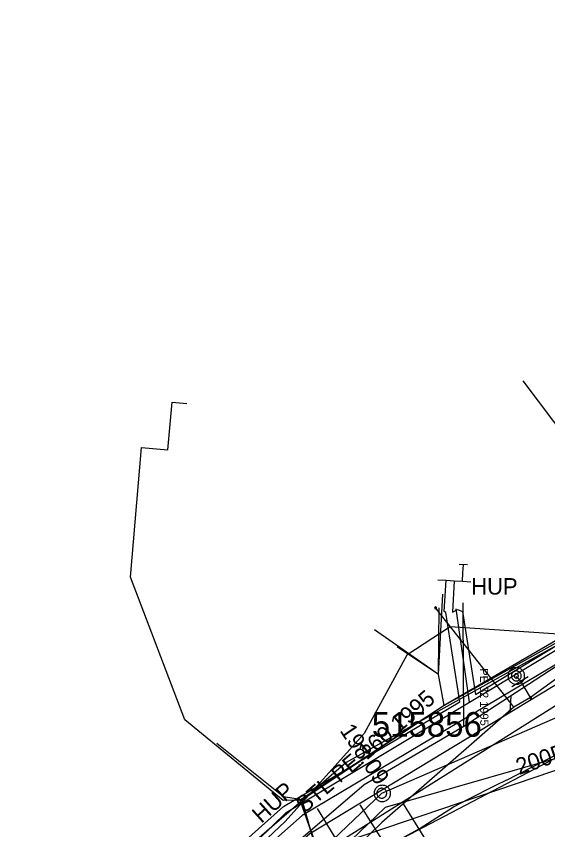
# Model space of a CAD drawing. Extents: x -746464 to -745690, y -1051581 to -1049993.
# Drawn here: x -746329.63 to -746297.29, y -1051000.39 to -1050950.94 of the extents above; entities that cross this region are included whole.
import ezdxf

# ---------------------------------------------------------------- set-up
doc = ezdxf.new("R2010")
doc.units = 0
for name, color, linetype in [('04_CETIN_NN', 7, 'Continuous'), ('04_CETIN_sdelovaci_podzem', 7, 'Continuous'), ('37_TVNET_sdelovaci_aktualizace_2019', 7, 'Continuous'), ('45_Eltodo_popisy', 7, 'Continuous'), ('45_Eltodo_vedeni_NN_zemni', 7, 'Continuous'), ('48_Prazs_plynarenska_STL', 7, 'Continuous'), ('48_Prazs_plynarenska_STL_popisy', 7, 'Continuous'), ('51_PVaK_kanal_jednotna_overena poloha_rad', 7, 'Continuous'), ('51_PVaK_kanal_objekty', 7, 'Continuous'), ('51_PVaK_kanal_popisy', 7, 'Continuous'), ('51_PVaK_vodovod_chranicky_objekty', 7, 'Continuous'), ('51_PVaK_vodovod_overena poloha_pripojka', 7, 'Continuous'), ('51_PVaK_vodovod_overena poloha_rad', 7, 'Continuous'), ('51_PVaK_vodovod_popisy', 7, 'Continuous'), ('51_PVaK_vodovod_zruseno_overena poloha', 7, 'Continuous'), ('55_PREdi_NN', 7, 'Continuous'), ('55_PREdi_NN_popisy', 7, 'Continuous'), ('55_PREdi_NN_pripojovaci_misto', 7, 'Continuous'), ('55_PREdi_stavby_popisy', 7, 'Continuous')]:
    doc.layers.add(name, color=color, linetype=linetype)

msp = doc.modelspace()

# ---------------------------------------------------------------- linework, layer by layer
at = {"layer": '04_CETIN_NN'}
for points in [[(-746299.14, -1050997.03), (-746283.36, -1050988.98), (-746280.73, -1050987.99), (-746277.84, -1050986.07), (-746273.76, -1050984.11), (-746271.76, -1050981.93), (-746269.48, -1050980.48), (-746266.82, -1050981.5), (-746265.41, -1050980.69)], [(-746300.45, -1050997.68), (-746299.786, -1050997.358)], [(-746299.786, -1050997.358), (-746299.77, -1050997.35), (-746299.14, -1050997.03)], [(-746303.03, -1050999), (-746302.14, -1050998.54), (-746300.45, -1050997.68)], [(-746305.12, -1051000.34), (-746303.03, -1050999)], [(-746309.52, -1051005.24), (-746308.59, -1051003.16), (-746306.76, -1051001.22), (-746305.12, -1051000.34)]]:
    msp.add_lwpolyline(points, dxfattribs=at)
at = {"layer": '04_CETIN_sdelovaci_podzem'}
for points in [[(-746293.54, -1050900.88), (-746282.93, -1050896.14), (-746278.89, -1050896.13), (-746275.29, -1050899.88), (-746271.37, -1050923.87), (-746270.82, -1050929.61), (-746270.71, -1050934.81), (-746270.84, -1050937.01), (-746270.97, -1050940.48), (-746271.75, -1050956.45), (-746272.12, -1050968.21), (-746272.31, -1050969.35), (-746272.98, -1050970.63), (-746277.41, -1050975.71), (-746284.7, -1050981.93), (-746291.28, -1050985.97), (-746303.6, -1050992.83)], [(-746266.32, -1050920.34), (-746265.41, -1050926.73), (-746265.01, -1050940.81), (-746268.22, -1050968.45), (-746268.96, -1050971.47), (-746269.85, -1050973.88), (-746270.1, -1050973.71), (-746273.43, -1050971.5), (-746273.76, -1050971.27), (-746284.05, -1050978.88), (-746291.4, -1050985.15), (-746294.75, -1050988.08), (-746309.55, -1050996.3), (-746325.69, -1051010.27), (-746329.55, -1051014.12), (-746329.38, -1051014.68), (-746351.52, -1051021.76)], [(-746312.35, -1050998.59), (-746313.38, -1050998.62), (-746319.38, -1050993.7), (-746322.67, -1050985.04), (-746322, -1050977.15), (-746320.41, -1050977.29), (-746320.15, -1050974.4), (-746319.25, -1050974.48)], [(-746299.14, -1050997.03), (-746283.36, -1050988.98), (-746280.73, -1050987.99), (-746277.84, -1050986.07), (-746273.76, -1050984.11), (-746271.76, -1050981.93), (-746269.48, -1050980.48), (-746266.82, -1050981.5), (-746265.41, -1050980.69)], [(-746303.94, -1050990.96), (-746303.9, -1050986.9)], [(-746303.94, -1050990.96), (-746306.46, -1050989.28)], [(-746303.6, -1050992.83), (-746303.94, -1050990.96)], [(-746303.6, -1050992.83), (-746306.75, -1050994.9)], [(-746306.75, -1050994.9), (-746307.11, -1050995.14)], [(-746307.11, -1050995.14), (-746312.35, -1050998.59)], [(-746300.45, -1050997.68), (-746299.786, -1050997.358)], [(-746299.786, -1050997.358), (-746299.77, -1050997.35), (-746299.14, -1050997.03)], [(-746303.03, -1050999), (-746302.14, -1050998.54), (-746300.45, -1050997.68)], [(-746312.35, -1050998.59), (-746310.54, -1051003.79)], [(-746309.52, -1051005.24), (-746310.54, -1051003.79), (-746312.35, -1050998.59)], [(-746305.12, -1051000.34), (-746303.03, -1050999)], [(-746309.52, -1051005.24), (-746308.59, -1051003.16), (-746306.76, -1051001.22), (-746305.12, -1051000.34)]]:
    msp.add_lwpolyline(points, dxfattribs=at)
at = {"layer": '37_TVNET_sdelovaci_aktualizace_2019'}
msp.add_line((-746303.94, -1050990.96), (-746307.824, -1050988.245), dxfattribs=at)
for points in [[(-746271.444, -1050953.259), (-746272.116, -1050967.939), (-746273.178, -1050970.94), (-746282.991, -1050980.883), (-746303.6, -1050992.83), (-746303.94, -1050990.96), (-746303.678, -1050986.073)], [(-746231.96, -1050982.44), (-746239.81, -1050979.87), (-746264.47, -1050978.06), (-746265.08, -1050979.52), (-746265.41, -1050980.69), (-746266.82, -1050981.5), (-746269.48, -1050980.48), (-746271.835, -1050981.962), (-746273.76, -1050984.11), (-746277.647, -1050986.089), (-746280.73, -1050987.99), (-746283.36, -1050988.98), (-746306.96, -1051001.347), (-746308.71, -1051003.16), (-746309.52, -1051005.24), (-746310.938, -1051003.198), (-746312.241, -1050998.58)], [(-746303.6, -1050992.83), (-746312.241, -1050998.58), (-746313.366, -1050998.392), (-746317.428, -1050995.14)]]:
    msp.add_lwpolyline(points, dxfattribs=at)
at = {"layer": '45_Eltodo_vedeni_NN_zemni'}
for points in [[(-746291.029, -1050984.552), (-746295.738, -1050988.562), (-746303.24, -1050988.055), (-746305.876, -1050989.78), (-746308.467, -1050994.546)], [(-746308.467, -1050994.546), (-746313.26, -1050999.889), (-746322.179, -1051008.269)]]:
    msp.add_lwpolyline(points, dxfattribs=at)
at = {"layer": '48_Prazs_plynarenska_STL'}
for points in [[(-746343.01, -1051029.87), (-746342.98, -1051029.42), (-746332.94, -1051020.43), (-746328.67, -1051016.61), (-746327.91, -1051017.6), (-746325.69, -1051015.95), (-746319.84, -1051009.87), (-746318.39, -1051008.02), (-746319.01, -1051007.63), (-746317.08, -1051005.01), (-746313.738, -1051002.152), (-746308.46, -1050997.64), (-746302.4, -1050994.1), (-746287, -1050984.1), (-746276.62, -1050976.16), (-746273.63, -1050976.714)], [(-746302.446, -1050987.098), (-746302.449, -1050986.596)], [(-746302.4, -1050994.1), (-746302.446, -1050987.098)]]:
    msp.add_lwpolyline(points, dxfattribs=at)
at = {"layer": '51_PVaK_kanal_jednotna_overena poloha_rad'}
for points in [[(-746307.39, -1050998.17), (-746288.638, -1050990.048), (-746266.34, -1050980.39)], [(-746337.51, -1051026.82), (-746328.62, -1051018.364), (-746307.39, -1050998.17)]]:
    msp.add_lwpolyline(points, dxfattribs=at)
at = {"layer": '51_PVaK_kanal_objekty'}
for points in [[(-746306.86, -1050998.18), (-746306.87, -1050998.13), (-746306.87, -1050998.08), (-746306.89, -1050998.03), (-746306.91, -1050997.98), (-746306.93, -1050997.93), (-746306.96, -1050997.89), (-746306.99, -1050997.85), (-746307.03, -1050997.81), (-746307.07, -1050997.78), (-746307.11, -1050997.75), (-746307.16, -1050997.73), (-746307.21, -1050997.71), (-746307.26, -1050997.69), (-746307.31, -1050997.69), (-746307.36, -1050997.68), (-746307.41, -1050997.69), (-746307.46, -1050997.69), (-746307.51, -1050997.71), (-746307.56, -1050997.73), (-746307.61, -1050997.75), (-746307.65, -1050997.78), (-746307.69, -1050997.81), (-746307.73, -1050997.85), (-746307.76, -1050997.89), (-746307.79, -1050997.93), (-746307.81, -1050997.98), (-746307.83, -1050998.03), (-746307.85, -1050998.08), (-746307.85, -1050998.13), (-746307.86, -1050998.18), (-746307.85, -1050998.23), (-746307.85, -1050998.28), (-746307.83, -1050998.33), (-746307.81, -1050998.38), (-746307.79, -1050998.43), (-746307.76, -1050998.47), (-746307.73, -1050998.51), (-746307.69, -1050998.55), (-746307.65, -1050998.58), (-746307.61, -1050998.61), (-746307.56, -1050998.63), (-746307.51, -1050998.65), (-746307.46, -1050998.67), (-746307.41, -1050998.67), (-746307.36, -1050998.68), (-746307.31, -1050998.67), (-746307.26, -1050998.67), (-746307.21, -1050998.65), (-746307.16, -1050998.63), (-746307.11, -1050998.61), (-746307.07, -1050998.58), (-746307.03, -1050998.55), (-746306.99, -1050998.51), (-746306.96, -1050998.47), (-746306.93, -1050998.43), (-746306.91, -1050998.38), (-746306.89, -1050998.33), (-746306.87, -1050998.28), (-746306.87, -1050998.23), (-746306.86, -1050998.18)], [(-746307.09, -1050998.17), (-746307.09, -1050998.14), (-746307.096, -1050998.11), (-746307.102, -1050998.08), (-746307.114, -1050998.05), (-746307.132, -1050998.02), (-746307.15, -1050997.996), (-746307.168, -1050997.972), (-746307.192, -1050997.948), (-746307.216, -1050997.93), (-746307.24, -1050997.912), (-746307.27, -1050997.894), (-746307.3, -1050997.882), (-746307.33, -1050997.876), (-746307.36, -1050997.87), (-746307.39, -1050997.87), (-746307.42, -1050997.87), (-746307.45, -1050997.876), (-746307.48, -1050997.882), (-746307.51, -1050997.894), (-746307.54, -1050997.912), (-746307.564, -1050997.93), (-746307.588, -1050997.948), (-746307.612, -1050997.972), (-746307.63, -1050997.996), (-746307.648, -1050998.02), (-746307.666, -1050998.05), (-746307.678, -1050998.08), (-746307.684, -1050998.11), (-746307.69, -1050998.14), (-746307.69, -1050998.17), (-746307.69, -1050998.2), (-746307.684, -1050998.23), (-746307.678, -1050998.26), (-746307.666, -1050998.29), (-746307.648, -1050998.32), (-746307.63, -1050998.344), (-746307.612, -1050998.368), (-746307.588, -1050998.392), (-746307.564, -1050998.41), (-746307.54, -1050998.428), (-746307.51, -1050998.446), (-746307.48, -1050998.458), (-746307.45, -1050998.464), (-746307.42, -1050998.47), (-746307.39, -1050998.47), (-746307.36, -1050998.47), (-746307.33, -1050998.464), (-746307.3, -1050998.458), (-746307.27, -1050998.446), (-746307.24, -1050998.428), (-746307.216, -1050998.41), (-746307.192, -1050998.392), (-746307.168, -1050998.368), (-746307.15, -1050998.344), (-746307.132, -1050998.32), (-746307.114, -1050998.29), (-746307.102, -1050998.26), (-746307.096, -1050998.23), (-746307.09, -1050998.2), (-746307.09, -1050998.17)]]:
    msp.add_lwpolyline(points, dxfattribs=at)
at = {"layer": '51_PVaK_vodovod_chranicky_objekty'}
for p, q in [((-746304.189, -1050986.892), (-746304.173, -1050986.88)), ((-746304.189, -1050986.892), (-746304.048, -1050986.909)), ((-746304.189, -1050986.892), (-746304.176, -1050986.908)), ((-746304.127, -1050986.971), (-746304.139, -1050986.955)), ((-746304.11, -1050986.83), (-746304.127, -1050986.971)), ((-746304.127, -1050986.971), (-746304.111, -1050986.958)), ((-746304.11, -1050986.83), (-746304.126, -1050986.843)), ((-746304.11, -1050986.83), (-746304.098, -1050986.846)), ((-746304.048, -1050986.909), (-746304.064, -1050986.921)), ((-746304.048, -1050986.909), (-746304.06, -1050986.893)), ((-746299.48, -1050991.684), (-746298.48, -1050991.084)), ((-746299.571, -1050993.24), (-746299.514, -1050992.24)), ((-746298.389, -1050992.409), (-746298.289, -1050992.309)), ((-746298.389, -1050992.309), (-746298.289, -1050992.409)), ((-746298.389, -1050992.309), (-746298.389, -1050992.329)), ((-746298.389, -1050992.309), (-746298.369, -1050992.309)), ((-746298.389, -1050992.409), (-746298.389, -1050992.389)), ((-746298.389, -1050992.409), (-746298.369, -1050992.409)), ((-746298.289, -1050992.309), (-746298.309, -1050992.309)), ((-746298.289, -1050992.409), (-746298.309, -1050992.409)), ((-746298.289, -1050992.309), (-746298.289, -1050992.329)), ((-746298.289, -1050992.409), (-746298.289, -1050992.389))]:
    msp.add_line(p, q, dxfattribs=at)
for points in [[(-746304.087, -1050986.94), (-746304.083, -1050986.937), (-746304.08, -1050986.933), (-746304.077, -1050986.929), (-746304.074, -1050986.924), (-746304.072, -1050986.919), (-746304.071, -1050986.914), (-746304.069, -1050986.909), (-746304.069, -1050986.904), (-746304.069, -1050986.899), (-746304.069, -1050986.894), (-746304.07, -1050986.888), (-746304.071, -1050986.883), (-746304.074, -1050986.878), (-746304.076, -1050986.874), (-746304.079, -1050986.87), (-746304.082, -1050986.866), (-746304.086, -1050986.862), (-746304.09, -1050986.859), (-746304.095, -1050986.856), (-746304.1, -1050986.854), (-746304.105, -1050986.853), (-746304.11, -1050986.852), (-746304.115, -1050986.851), (-746304.12, -1050986.851), (-746304.125, -1050986.851), (-746304.131, -1050986.852), (-746304.136, -1050986.854), (-746304.141, -1050986.856), (-746304.145, -1050986.858), (-746304.149, -1050986.861), (-746304.153, -1050986.865), (-746304.157, -1050986.868), (-746304.16, -1050986.872), (-746304.162, -1050986.877), (-746304.165, -1050986.882), (-746304.166, -1050986.887), (-746304.167, -1050986.892), (-746304.168, -1050986.898), (-746304.168, -1050986.903), (-746304.168, -1050986.908), (-746304.167, -1050986.913), (-746304.165, -1050986.919), (-746304.163, -1050986.923), (-746304.161, -1050986.928), (-746304.158, -1050986.932), (-746304.154, -1050986.936), (-746304.151, -1050986.939), (-746304.147, -1050986.942), (-746304.142, -1050986.945), (-746304.137, -1050986.947), (-746304.132, -1050986.948), (-746304.127, -1050986.949), (-746304.121, -1050986.95), (-746304.116, -1050986.95), (-746304.111, -1050986.95), (-746304.105, -1050986.949), (-746304.1, -1050986.948), (-746304.096, -1050986.945), (-746304.091, -1050986.943), (-746304.087, -1050986.94)], [(-746298.705, -1050991.04), (-746298.705, -1050990.994), (-746298.705, -1050990.934), (-746298.72, -1050990.888), (-746298.735, -1050990.828), (-746298.766, -1050990.782), (-746298.796, -1050990.737), (-746298.826, -1050990.706), (-746298.872, -1050990.661), (-746298.902, -1050990.631), (-746298.947, -1050990.6), (-746298.993, -1050990.57), (-746299.053, -1050990.555), (-746299.099, -1050990.54), (-746299.159, -1050990.54), (-746299.205, -1050990.54), (-746299.266, -1050990.54), (-746299.311, -1050990.54), (-746299.356, -1050990.555), (-746299.417, -1050990.57), (-746299.463, -1050990.6), (-746299.508, -1050990.631), (-746299.538, -1050990.661), (-746299.584, -1050990.706), (-746299.614, -1050990.737), (-746299.644, -1050990.782), (-746299.675, -1050990.828), (-746299.69, -1050990.888), (-746299.705, -1050990.934), (-746299.705, -1050990.994), (-746299.705, -1050991.04), (-746299.705, -1050991.1), (-746299.705, -1050991.146), (-746299.69, -1050991.191), (-746299.675, -1050991.252), (-746299.644, -1050991.297), (-746299.614, -1050991.343), (-746299.584, -1050991.373), (-746299.538, -1050991.419), (-746299.508, -1050991.449), (-746299.463, -1050991.479), (-746299.417, -1050991.509), (-746299.356, -1050991.525), (-746299.311, -1050991.54), (-746299.266, -1050991.54), (-746299.205, -1050991.54), (-746299.159, -1050991.54), (-746299.099, -1050991.54), (-746299.053, -1050991.525), (-746298.993, -1050991.509), (-746298.947, -1050991.479), (-746298.902, -1050991.449), (-746298.872, -1050991.419), (-746298.826, -1050991.373), (-746298.796, -1050991.343), (-746298.766, -1050991.297), (-746298.735, -1050991.252), (-746298.72, -1050991.191), (-746298.705, -1050991.146), (-746298.705, -1050991.1), (-746298.705, -1050991.04)], [(-746298.902, -1050991.04), (-746298.902, -1050991.009), (-746298.917, -1050990.979), (-746298.917, -1050990.949), (-746298.932, -1050990.919), (-746298.947, -1050990.888), (-746298.963, -1050990.858), (-746298.978, -1050990.843), (-746299.008, -1050990.813), (-746299.023, -1050990.797), (-746299.053, -1050990.782), (-746299.084, -1050990.767), (-746299.114, -1050990.752), (-746299.144, -1050990.752), (-746299.175, -1050990.737), (-746299.205, -1050990.737), (-746299.235, -1050990.737), (-746299.266, -1050990.752), (-746299.296, -1050990.752), (-746299.326, -1050990.767), (-746299.356, -1050990.782), (-746299.387, -1050990.797), (-746299.402, -1050990.813), (-746299.432, -1050990.843), (-746299.447, -1050990.858), (-746299.463, -1050990.888), (-746299.478, -1050990.919), (-746299.493, -1050990.949), (-746299.493, -1050990.979), (-746299.508, -1050991.009), (-746299.508, -1050991.04), (-746299.508, -1050991.07), (-746299.493, -1050991.1), (-746299.493, -1050991.131), (-746299.478, -1050991.161), (-746299.463, -1050991.191), (-746299.447, -1050991.222), (-746299.432, -1050991.237), (-746299.402, -1050991.267), (-746299.387, -1050991.282), (-746299.356, -1050991.297), (-746299.326, -1050991.313), (-746299.296, -1050991.328), (-746299.266, -1050991.328), (-746299.235, -1050991.343), (-746299.205, -1050991.343), (-746299.175, -1050991.343), (-746299.144, -1050991.328), (-746299.114, -1050991.328), (-746299.084, -1050991.313), (-746299.053, -1050991.297), (-746299.023, -1050991.282), (-746299.008, -1050991.267), (-746298.978, -1050991.237), (-746298.963, -1050991.222), (-746298.947, -1050991.191), (-746298.932, -1050991.161), (-746298.917, -1050991.131), (-746298.917, -1050991.1), (-746298.902, -1050991.07), (-746298.902, -1050991.04)], [(-746299.069, -1050991.04), (-746299.069, -1050991.025), (-746299.084, -1050991.009), (-746299.084, -1050990.994), (-746299.084, -1050990.979), (-746299.099, -1050990.979), (-746299.099, -1050990.964), (-746299.114, -1050990.949), (-746299.129, -1050990.934), (-746299.144, -1050990.934), (-746299.144, -1050990.919), (-746299.159, -1050990.919), (-746299.175, -1050990.919), (-746299.19, -1050990.903), (-746299.205, -1050990.903), (-746299.22, -1050990.903), (-746299.235, -1050990.919), (-746299.25, -1050990.919), (-746299.266, -1050990.919), (-746299.266, -1050990.934), (-746299.281, -1050990.934), (-746299.296, -1050990.949), (-746299.311, -1050990.964), (-746299.326, -1050990.979), (-746299.326, -1050990.994), (-746299.326, -1050991.009), (-746299.341, -1050991.025), (-746299.341, -1050991.04), (-746299.341, -1050991.055), (-746299.326, -1050991.07), (-746299.326, -1050991.085), (-746299.326, -1050991.1), (-746299.311, -1050991.116), (-746299.296, -1050991.131), (-746299.281, -1050991.146), (-746299.266, -1050991.161), (-746299.25, -1050991.161), (-746299.235, -1050991.161), (-746299.22, -1050991.176), (-746299.205, -1050991.176), (-746299.19, -1050991.176), (-746299.175, -1050991.161), (-746299.159, -1050991.161), (-746299.144, -1050991.161), (-746299.129, -1050991.146), (-746299.114, -1050991.131), (-746299.099, -1050991.116), (-746299.099, -1050991.1), (-746299.084, -1050991.1), (-746299.084, -1050991.085), (-746299.084, -1050991.07), (-746299.069, -1050991.055), (-746299.069, -1050991.04)], [(-746298.289, -1050992.359), (-746298.289, -1050992.354), (-746298.29, -1050992.349), (-746298.291, -1050992.344), (-746298.293, -1050992.339), (-746298.296, -1050992.334), (-746298.299, -1050992.33), (-746298.302, -1050992.326), (-746298.306, -1050992.322), (-746298.31, -1050992.319), (-746298.314, -1050992.316), (-746298.319, -1050992.313), (-746298.324, -1050992.311), (-746298.329, -1050992.31), (-746298.334, -1050992.309), (-746298.339, -1050992.309), (-746298.344, -1050992.309), (-746298.349, -1050992.31), (-746298.354, -1050992.311), (-746298.359, -1050992.313), (-746298.364, -1050992.316), (-746298.368, -1050992.319), (-746298.372, -1050992.322), (-746298.376, -1050992.326), (-746298.379, -1050992.33), (-746298.382, -1050992.334), (-746298.385, -1050992.339), (-746298.387, -1050992.344), (-746298.388, -1050992.349), (-746298.389, -1050992.354), (-746298.389, -1050992.359), (-746298.389, -1050992.364), (-746298.388, -1050992.369), (-746298.387, -1050992.374), (-746298.385, -1050992.379), (-746298.382, -1050992.384), (-746298.379, -1050992.388), (-746298.376, -1050992.392), (-746298.372, -1050992.396), (-746298.368, -1050992.399), (-746298.364, -1050992.402), (-746298.359, -1050992.405), (-746298.354, -1050992.407), (-746298.349, -1050992.408), (-746298.344, -1050992.409), (-746298.339, -1050992.409), (-746298.334, -1050992.409), (-746298.329, -1050992.408), (-746298.324, -1050992.407), (-746298.319, -1050992.405), (-746298.314, -1050992.402), (-746298.31, -1050992.399), (-746298.306, -1050992.396), (-746298.302, -1050992.392), (-746298.299, -1050992.388), (-746298.296, -1050992.384), (-746298.293, -1050992.379), (-746298.291, -1050992.374), (-746298.29, -1050992.369), (-746298.289, -1050992.364), (-746298.289, -1050992.359)]]:
    msp.add_lwpolyline(points, dxfattribs=at)
at = {"layer": '51_PVaK_vodovod_overena poloha_pripojka'}
for p, q in [((-746299.54, -1050992.7), (-746304.12, -1050986.9)), ((-746299.36, -1050992.94), (-746299.54, -1050992.7))]:
    msp.add_line(p, q, dxfattribs=at)
at = {"layer": '51_PVaK_vodovod_overena poloha_rad'}
for p, q in [((-746280.1, -1050978.94), (-746298.34, -1050992.36)), ((-746298.94, -1050991.36), (-746299.22, -1050991.07)), ((-746298.34, -1050992.36), (-746298.94, -1050991.36))]:
    msp.add_line(p, q, dxfattribs=at)
for points in [[(-746316.08, -1051011.39), (-746315.75, -1051008.66), (-746309.42, -1051001.04), (-746276.72, -1050989.97), (-746276.16, -1050989.78)], [(-746298.34, -1050992.36), (-746299.36, -1050992.94), (-746307.39, -1050999.94), (-746315.48, -1051007.82), (-746317.16, -1051009.75), (-746318.83, -1051008.01), (-746320.21, -1051009.39), (-746327.77, -1051017.65), (-746328.66, -1051023.66), (-746316.47, -1051023.79), (-746316.22, -1051021.61), (-746314.389, -1051021.739)]]:
    msp.add_lwpolyline(points, dxfattribs=at)
at = {"layer": '51_PVaK_vodovod_zruseno_overena poloha'}
msp.add_lwpolyline([(-746277.65, -1050990.561), (-746307.19, -1050999.04), (-746315.41, -1051006.94), (-746316.404, -1051018.82)], dxfattribs=at)
at = {"layer": '55_PREdi_NN'}
for points in [[(-746317.039, -1051026.572), (-746318.823, -1051026.486), (-746327.536, -1051014.504), (-746311.76, -1051000.614), (-746293.31, -1050989.459), (-746270.27, -1050970.787), (-746268.96, -1050925.936), (-746274.791, -1050900.587), (-746280.96, -1050896.444), (-746281.902, -1050889.994), (-746278.512, -1050882.884), (-746280.08, -1050871.671), (-746281.012, -1050871.801)], [(-746282.685, -1050891.909), (-746281.949, -1050896.915), (-746275.592, -1050901.576), (-746269.964, -1050926.03), (-746271.259, -1050970.363), (-746293.852, -1050988.609), (-746312.231, -1050999.532), (-746328.24, -1051013.684), (-746340.582, -1051017.778)], [(-746302.98, -1050985.253), (-746303.091, -1050987.156), (-746302.79, -1050986.997), (-746302.474, -1050987.122), (-746301.689, -1050992.17), (-746294.394, -1050987.759), (-746272.201, -1050969.61), (-746271.055, -1050929.18)], [(-746302.062, -1050992.631), (-746295.463, -1050988.654), (-746291.66, -1050984.992), (-746276.919, -1050973.354), (-746273.889, -1050971.091), (-746272.196, -1050968.409), (-746272.212, -1050967.481), (-746271.53, -1050946.019), (-746271.388, -1050932.827), (-746271.35, -1050929.3)], [(-746268.166, -1050933.051), (-746269.281, -1050971.258), (-746292.768, -1050990.309), (-746311.619, -1051002.168), (-746325.841, -1051014.693), (-746317.835, -1051025.475), (-746316.924, -1051025.527)], [(-746302.481, -1050985.282), (-746302.452, -1050984.782)], [(-746341.029, -1051016.873), (-746328.808, -1051012.762), (-746313.362, -1050998.967), (-746302.643, -1050992.619), (-746303.484, -1050987.178), (-746303.591, -1050987.126), (-746303.48, -1050985.223)], [(-746303.979, -1050985.194), (-746303.48, -1050985.223), (-746302.98, -1050985.253), (-746302.481, -1050985.282), (-746301.982, -1050985.311)], [(-746302.062, -1050992.631), (-746302.862, -1050986.968)], [(-746328.24, -1051013.684), (-746321.898, -1051007.825), (-746313.207, -1050999.349), (-746302.062, -1050992.631)]]:
    msp.add_lwpolyline(points, dxfattribs=at)
at = {"layer": '55_PREdi_NN_popisy'}
for points in [[(-746308.732, -1050998.866), (-746305.911, -1051003.325), (-746301.184, -1051010.908)], [(-746306.095, -1050998.81), (-746303.892, -1051002.337), (-746299.221, -1051009.955)], [(-746311.313, -1050999.09), (-746308.031, -1051004.484), (-746303.428, -1051012.143)]]:
    msp.add_lwpolyline(points, dxfattribs=at)
at = {"layer": '55_PREdi_NN_pripojovaci_misto'}
for p, q in [((-746302.176, -1050984.296), (-746302.675, -1050984.27)), ((-746302.452, -1050984.782), (-746302.426, -1050984.283))]:
    msp.add_line(p, q, dxfattribs=at)
at = {"layer": '55_PREdi_stavby_popisy'}
msp.add_lwpolyline([(-746298.817, -1050973.099), (-746294.145, -1050979.289), (-746289.979, -1050982.937)], dxfattribs=at)

# ---------------------------------------------------------------- texts
at = {"layer": '45_Eltodo_popisy'}
msp.add_text('515856', height=1.5, dxfattribs=at).set_placement((-746307.997, -1050994.737))
at = {"layer": '48_Prazs_plynarenska_STL_popisy'}
msp.add_text('HUP', height=1, dxfattribs=at).set_placement((-746301.949, -1050986.096))
for s, height, rotation, p in [('PE 32 1995', 0.5, 270.3764, (-746301.423, -1050990.575)), ('STL PE 160 1995', 1, 40.5261, (-746312.089, -1050999.427)), ('HUP', 1, 42, (-746314.723, -1051000.037))]:
    msp.add_text(s, height=height, rotation=rotation, dxfattribs=at).set_placement(p)
at = {"layer": '51_PVaK_kanal_popisy'}
msp.add_text('198,09', height=1, rotation=303.8797, dxfattribs=at).set_placement((-746309.978, -1050994.363))
at = {"layer": '51_PVaK_vodovod_popisy'}
msp.add_text('200PE', height=1, rotation=18.7025, dxfattribs=at).set_placement((-746299.034, -1050997.061))

doc.saveas('drawing.dxf')
